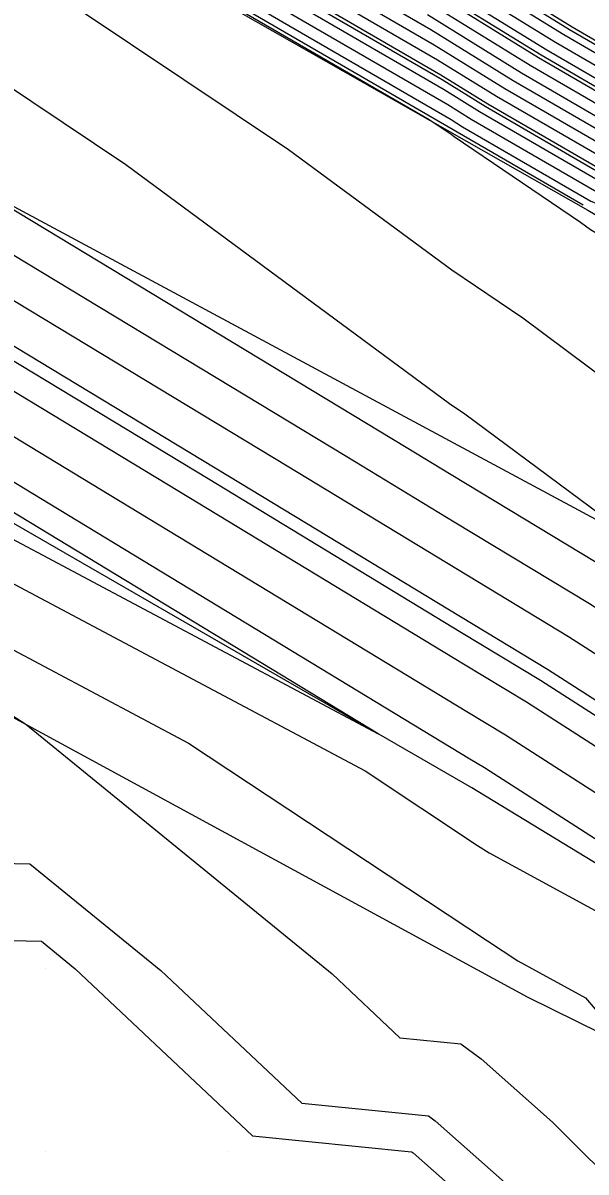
# Model space of a CAD drawing. Extents: x 2354170 to 2357230, y 866100 to 868290.
# Drawn here: x 2355118.7 to 2355149.5, y 867388.9 to 867451.5 of the extents above; entities that cross this region are included whole.
import ezdxf

# ---------------------------------------------------------------- set-up
doc = ezdxf.new("R2010")
doc.units = 0
for name, color, linetype in [('Default', 7, 'Continuous'), ('DTM Contours Major', 7, 'Continuous'), ('DTM Contours Minor', 7, 'Continuous'), ('Exist DTM QL2 LIDAR Elevation Point', 7, 'Continuous'), ('PH Exist DTM Breakline', 7, 'Continuous')]:
    doc.layers.add(name, color=color, linetype=linetype)

msp = doc.modelspace()

# ---------------------------------------------------------------- linework, layer by layer
at = {"layer": 'Default'}
for points in [[(2355206.008, 867399.059), (2355189.238, 867406.695), (2355183.856, 867411.301), (2355180.367, 867413.581), (2355176.811, 867415.677), (2355162.994, 867424.674), (2355150.813, 867431.854), (2355146.001, 867435.425), (2355142.145, 867438.036), (2355133.228, 867444.605), (2355116.039, 867456.096), (2355115.566, 867456.273), (2355108.587, 867458.998), (2355091.507, 867465.444), (2355074.831, 867472.029), (2355066.453, 867475.23), (2355056.492, 867482.561), (2355054.949, 867483.707), (2355041.295, 867493.758), (2355030.106, 867502.097), (2355027.412, 867502.954), (2355023.898, 867504.427), (2355002.064, 867511.013)], [(2355206.096, 867387.294), (2355185.909, 867398.139), (2355178.94, 867402.004), (2355174.728, 867404.556), (2355173.329, 867405.33), (2355154.767, 867416.578), (2355149.648, 867419.858), (2355142.273, 867424.313), (2355136.401, 867427.874), (2355115.792, 867440.318), (2355114.362, 867441.184), (2355096.389, 867450.283), (2355091.031, 867453.482), (2355087.865, 867455.371), (2355066.977, 867466.192), (2355056.212, 867473.168), (2355050.043, 867476.946), (2355048.239, 867478.051), (2355028.572, 867490.861), (2355022.85, 867493.658), (2355017.964, 867496.138), (2355001.26, 867504.616)], [(2355203.95, 867386.004), (2355186.849, 867395.191), (2355176.771, 867400.781), (2355173.32, 867402.872), (2355171.283, 867403.999), (2355156.186, 867413.147), (2355148.501, 867418.072), (2355142.442, 867421.732), (2355133.164, 867427.358), (2355116.033, 867437.702), (2355113.183, 867439.43), (2355098.181, 867447.024), (2355089.462, 867452.229), (2355084.311, 867455.304), (2355066.768, 867464.392), (2355057.726, 867470.251), (2355048.431, 867475.944), (2355045.713, 867477.609), (2355029.297, 867488.301), (2355019.493, 867493.093), (2355015.668, 867495.035), (2355002.591, 867501.672)], [(2355199.66, 867383.423), (2355188.73, 867389.295), (2355172.434, 867398.335), (2355170.503, 867399.504), (2355167.192, 867401.336), (2355159.025, 867406.285), (2355146.207, 867414.5), (2355142.78, 867416.57), (2355126.689, 867426.327), (2355116.516, 867432.47), (2355110.824, 867435.921), (2355101.765, 867440.506), (2355086.325, 867449.723), (2355077.203, 867455.169), (2355066.348, 867460.792), (2355060.754, 867464.417), (2355045.207, 867473.939), (2355040.661, 867476.724), (2355030.748, 867483.18), (2355012.78, 867491.964), (2355011.076, 867492.829)], [(2355189.67, 867386.347), (2355170.265, 867397.112), (2355169.095, 867397.82), (2355165.146, 867400.005), (2355160.445, 867402.854), (2355145.059, 867412.714), (2355142.949, 867413.989), (2355123.452, 867425.811), (2355116.757, 867429.854), (2355109.644, 867434.166), (2355103.557, 867437.248), (2355084.757, 867448.471), (2355073.649, 867455.101), (2355066.139, 867458.992), (2355062.268, 867461.5), (2355043.595, 867472.937), (2355038.135, 867476.281), (2355031.474, 867480.62), (2355009.423, 867491.399)], [(2355171.176, 867438.625), (2355169.953, 867439.437), (2355157.319, 867446.883), (2355157.268, 867446.918), (2355152.293, 867449.195), (2355148.703, 867451.273), (2355139.7, 867456.834), (2355128.641, 867463.236), (2355112.997, 867471.645), (2355112.756, 867471.778), (2355102.32, 867477.494), (2355097.303, 867480.188), (2355088.591, 867485.055), (2355084.016, 867487.561)], [(2355011.355, 867485.087), (2355022.248, 867475.786), (2355040.677, 867462.719), (2355042.494, 867461.078), (2355042.9, 867460.65), (2355043.286, 867460.521), (2355044.376, 867459.604), (2355045.15, 867458.816), (2355066.333, 867443.989), (2355068.736, 867442.505), (2355070.396, 867442.401), (2355077.964, 867437.351), (2355080.037, 867435.225), (2355082.594, 867434.338), (2355094.134, 867429.811), (2355105.377, 867424.03), (2355107.346, 867422.985), (2355117.673, 867417.65), (2355127.775, 867412.283), (2355144.078, 867401.508), (2355145.731, 867400.416), (2355149.423, 867398.409), (2355151.647, 867395.803), (2355161.45, 867386.039)], [(2355191.614, 867423.483), (2355190.649, 867424.049), (2355186.174, 867426.303), (2355180.236, 867429.803), (2355171.523, 867435.586), (2355155.08, 867445.277), (2355155.044, 867445.302), (2355151.503, 867446.923), (2355146.864, 867449.607), (2355140.437, 867453.577), (2355125.175, 867462.412), (2355113.888, 867468.48), (2355113.541, 867468.67), (2355105.002, 867473.348)], [(2355101.926, 867471.016), (2355114.718, 867464.009), (2355115.223, 867463.732), (2355119.977, 867461.176), (2355141.542, 867448.692), (2355144.105, 867447.109), (2355150.318, 867443.514), (2355151.707, 867442.878), (2355151.721, 867442.868), (2355173.879, 867429.809), (2355177.296, 867427.541), (2355184.815, 867423.109), (2355186.57, 867422.225), (2355188.531, 867421.074)], [(2355120.844, 867461.382), (2355141.358, 867449.506), (2355144.565, 867447.525), (2355150.516, 867444.082), (2355152.263, 867443.282), (2355152.281, 867443.27), (2355173.486, 867430.772), (2355177.786, 867427.918), (2355185.042, 867423.641), (2355187.25, 867422.529), (2355202.242, 867413.73)], [(2355121.71, 867461.588), (2355141.174, 867450.32), (2355145.025, 867447.941), (2355150.713, 867444.65), (2355152.819, 867443.686), (2355152.841, 867443.671), (2355173.094, 867431.735), (2355178.276, 867428.295), (2355185.268, 867424.174), (2355187.93, 867422.833), (2355202.399, 867414.341)], [(2355117.378, 867460.558), (2355142.095, 867446.249), (2355142.726, 867445.859), (2355149.726, 867441.809), (2355150.038, 867441.666), (2355150.042, 867441.664), (2355175.056, 867426.921), (2355175.826, 867426.41), (2355184.136, 867421.512), (2355184.531, 867421.313), (2355201.615, 867411.286)], [(2355118.245, 867460.764), (2355141.911, 867447.063), (2355143.186, 867446.276), (2355149.923, 867442.377), (2355150.595, 867442.07), (2355150.601, 867442.065), (2355174.664, 867427.883), (2355176.316, 867426.787), (2355184.362, 867422.044), (2355185.211, 867421.617), (2355201.772, 867411.897)], [(2355119.111, 867460.97), (2355141.726, 867447.877), (2355143.645, 867446.692), (2355150.121, 867442.946), (2355151.151, 867442.474), (2355151.161, 867442.467), (2355174.271, 867428.846), (2355176.806, 867427.164), (2355184.589, 867422.577), (2355185.891, 867421.921), (2355201.929, 867412.508)], [(2355053.159, 867458.209), (2355069.077, 867447.905), (2355073.8, 867445.227), (2355080.38, 867440.9), (2355087.474, 867436.895), (2355106.28, 867427.224), (2355112.476, 867423.938), (2355117.438, 867421.374), (2355137.405, 867410.766), (2355143.543, 867406.709), (2355144.165, 867406.298), (2355158.966, 867398.254), (2355165.456, 867390.645), (2355166.394, 867389.601), (2355167.828, 867388.006)], [(2355193.792, 867398.789), (2355184.028, 867404.035), (2355183.278, 867404.451), (2355177.545, 867407.923), (2355177.42, 867407.992), (2355152.665, 867422.993), (2355151.999, 867423.427), (2355151.93, 867423.467), (2355142.851, 867430.204), (2355142.017, 867430.768), (2355124.361, 867443.775), (2355115.793, 867449.502), (2355115.558, 867449.59), (2355097.876, 867456.495)], [(2355218.23, 867406.044), (2355207.315, 867412.052), (2355202.882, 867414.753), (2355202.556, 867414.952), (2355188.61, 867423.137), (2355185.495, 867424.706), (2355178.766, 867428.672), (2355172.701, 867432.697), (2355153.401, 867444.073), (2355153.375, 867444.09), (2355150.911, 867445.218), (2355145.484, 867448.358), (2355140.989, 867451.134), (2355131.883, 867456.406)], [(2355203.497, 867418.618), (2355192.688, 867424.961), (2355186.854, 867427.9), (2355181.707, 867430.934), (2355170.346, 867438.474), (2355156.759, 867446.482), (2355156.712, 867446.514), (2355152.095, 867448.627), (2355148.243, 867450.856), (2355139.884, 867456.019)], [(2355190.611, 867383.399), (2355168.096, 867395.889), (2355167.686, 867396.137), (2355163.1, 867398.674), (2355161.864, 867399.423), (2355143.912, 867410.928), (2355143.118, 867411.408), (2355120.215, 867425.295), (2355116.998, 867427.238), (2355108.465, 867432.412), (2355105.349, 867433.989), (2355083.188, 867447.218), (2355070.096, 867455.034)], [(2355210.483, 867402.563), (2355203.43, 867406.065), (2355196.405, 867409.263), (2355183.929, 867419.941), (2355183.533, 867420.2), (2355175.559, 867424.9), (2355173.99, 867425.921), (2355149.697, 867440.24), (2355149.15, 867440.645), (2355142.273, 867445.304), (2355142.096, 867445.435), (2355140.907, 867446.229), (2355125.721, 867455.021)], [(2355203.34, 867418.007), (2355192.009, 867424.657), (2355186.627, 867427.367), (2355181.216, 867430.557), (2355170.738, 867437.511), (2355156.2, 867446.08), (2355156.156, 867446.11), (2355151.898, 867448.059), (2355147.783, 867450.44), (2355140.068, 867455.205)], [(2355042.104, 867454.659), (2355047.668, 867448.996), (2355057.788, 867441.914), (2355065.136, 867437.374), (2355070.213, 867437.057), (2355074.515, 867434.186), (2355080.009, 867428.554), (2355086.785, 867426.204), (2355098.776, 867421.5), (2355103.407, 867418.649), (2355117.357, 867414.21), (2355117.908, 867413.926), (2355118.144, 867413.8), (2355118.895, 867413.304), (2355135.604, 867399.703), (2355139.304, 867396.22), (2355142.633, 867395.888), (2355143.737, 867395.078), (2355147.629, 867391.635), (2355156.078, 867383.219)], [(2355167.675, 867403.615), (2355157.606, 867409.716), (2355147.354, 867416.286), (2355142.611, 867419.151), (2355129.927, 867426.843), (2355116.274, 867435.086), (2355112.003, 867437.675), (2355099.973, 867443.765), (2355087.894, 867450.976), (2355081.728, 867454.657)], [(2355203.183, 867417.396), (2355191.329, 867424.353), (2355186.401, 867426.835), (2355180.726, 867430.18), (2355171.131, 867436.549), (2355155.64, 867445.679), (2355155.6, 867445.706), (2355151.701, 867447.491), (2355147.323, 867450.023), (2355140.252, 867454.391)], [(2355181.84, 867402.822), (2355181.109, 867403.228), (2355176.136, 867406.24), (2355175.375, 867406.661), (2355153.348, 867420.009), (2355150.796, 867421.644), (2355142.104, 867426.894), (2355139.638, 867428.39), (2355115.551, 867442.934), (2355115.542, 867442.939), (2355095.461, 867453.104)], [(2355202.87, 867416.174), (2355189.969, 867423.745), (2355185.948, 867425.771), (2355179.746, 867429.426), (2355171.916, 867434.623), (2355154.52, 867444.876), (2355154.488, 867444.898), (2355151.306, 867446.355), (2355146.404, 867449.191), (2355140.621, 867452.763)], [(2355202.713, 867415.563), (2355189.29, 867423.441), (2355185.721, 867425.238), (2355179.256, 867429.049), (2355172.309, 867433.66), (2355153.96, 867444.474), (2355153.931, 867444.494), (2355151.108, 867445.786), (2355145.944, 867448.774), (2355140.805, 867451.948)], [(2355115.557, 867401.578), (2355119.754, 867401.484), (2355121.599, 867399.983), (2355131.271, 867390.878), (2355139.933, 867390.015), (2355139.951, 867389.993), (2355139.973, 867389.991), (2355140.02, 867389.968), (2355149.691, 867381.411), (2355150.707, 867380.4), (2355160.315, 867380.479), (2355169.971, 867370.026), (2355169.984, 867370.016), (2355181.071, 867361.158), (2355181.642, 867360.685), (2355190.263, 867350.695), (2355195.258, 867350.424)]]:
    msp.add_lwpolyline(points, dxfattribs=at)
at = {"layer": 'DTM Contours Major'}
for points in [[(2355184.473, 867429.747), (2355182.033, 867431.185), (2355170.084, 867439.116), (2355157.133, 867446.75), (2355157.083, 867446.783), (2355152.227, 867449.006), (2355148.549, 867451.134), (2355139.761, 867456.562), (2355128.352, 867463.168), (2355113.071, 867471.382), (2355112.821, 867471.519), (2355102.005, 867477.444), (2355097.896, 867479.65)], [(2355181.84, 867402.822), (2355181.109, 867403.228), (2355176.136, 867406.24), (2355175.375, 867406.661), (2355153.348, 867420.009), (2355150.796, 867421.644), (2355142.104, 867426.894), (2355139.638, 867428.39), (2355115.551, 867442.934), (2355115.542, 867442.939), (2355095.461, 867453.104)]]:
    msp.add_lwpolyline(points, dxfattribs=at)
at = {"layer": 'DTM Contours Minor'}
for points in [[(2354971.832, 867530.042), (2354980.053, 867524.895), (2354992.242, 867523.274), (2354998.573, 867522.062), (2355012.182, 867516.981), (2355025.554, 867510.143), (2355031.502, 867507.101), (2355031.873, 867506.905), (2355032.146, 867506.76), (2355041.126, 867501.85), (2355052.757, 867493.182), (2355057.188, 867489.919), (2355060.735, 867487.284), (2355064.563, 867484.467), (2355088.693, 867475.249), (2355089.586, 867474.897), (2355092.08, 867473.956), (2355115.438, 867461.16), (2355116.039, 867460.83), (2355116.801, 867460.421), (2355142.218, 867445.706), (2355142.419, 867445.582), (2355149.295, 867441.604)], [(2355183.506, 867425.878), (2355178.766, 867428.672), (2355172.701, 867432.697), (2355153.401, 867444.073), (2355153.375, 867444.09), (2355150.911, 867445.218), (2355145.484, 867448.358), (2355140.989, 867451.134), (2355122.576, 867461.794), (2355114.555, 867466.106), (2355114.13, 867466.339), (2355095.706, 867476.432), (2355093.273, 867477.738), (2355089.048, 867480.099), (2355070.453, 867490.283), (2355062.599, 867494.555), (2355059.194, 867496.416), (2355057.59, 867497.289), (2355041.117, 867506.297), (2355035.697, 867509.181), (2355028.337, 867513.069), (2355025.14, 867514.703), (2355010.629, 867522.123), (2355008.889, 867523.245)], [(2355234.342, 867399.179), (2355230.639, 867401.272), (2355227.572, 867403.078), (2355210.363, 867412.55), (2355203.577, 867416.685), (2355203.079, 867416.988), (2355190.876, 867424.151), (2355186.25, 867426.48), (2355180.4, 867429.928), (2355171.393, 867435.907), (2355155.267, 867445.411), (2355155.229, 867445.437), (2355151.569, 867447.112), (2355147.017, 867449.746), (2355140.375, 867453.848), (2355125.464, 867462.481), (2355113.813, 867468.744), (2355113.476, 867468.929), (2355098.855, 867476.938), (2355095.192, 867478.905), (2355088.83, 867482.459), (2355074.492, 867490.312), (2355062.15, 867497.024), (2355060.506, 867497.923)], [(2355197.941, 867385.975), (2355188.103, 867391.26), (2355173.88, 867399.15), (2355171.442, 867400.627), (2355168.555, 867402.224), (2355158.079, 867408.572), (2355146.972, 867415.691), (2355142.667, 867418.291), (2355128.848, 867426.671), (2355116.355, 867434.214), (2355111.61, 867437.09), (2355100.57, 867442.679), (2355087.371, 867450.559), (2355079.573, 867455.214), (2355066.488, 867461.992), (2355059.745, 867466.362), (2355046.281, 867474.608), (2355042.345, 867477.019), (2355030.265, 867484.887), (2355025.573, 867487.181)], [(2355083.859, 867480.7), (2355089.265, 867477.738), (2355091.354, 867476.572), (2355092.556, 867475.926), (2355114.784, 867463.75), (2355115.297, 867463.468), (2355119.689, 867461.108), (2355141.603, 867448.42), (2355143.952, 867446.97), (2355150.252, 867443.324), (2355151.521, 867442.744), (2355151.534, 867442.735), (2355174.009, 867429.488), (2355177.133, 867427.415), (2355184.74, 867422.931), (2355186.344, 867422.124), (2355202.033, 867412.915)], [(2355067.253, 867451.674), (2355078.097, 867445.525), (2355080.933, 867443.66), (2355100.036, 867432.874), (2355106.883, 867429.353), (2355115.896, 867424.573), (2355117.282, 867423.857), (2355138.126, 867412.782), (2355118.057, 867424.952), (2355117.159, 867425.494), (2355107.678, 867431.242), (2355106.544, 867431.816), (2355082.143, 867446.383), (2355067.726, 867454.988), (2355065.789, 867455.992), (2355064.791, 867456.639), (2355040.908, 867471.267), (2355036.07, 867474.229)], [(2355011.222, 867471.873), (2355014.706, 867470.172), (2355018.579, 867468.694), (2355027.779, 867460.384), (2355034.268, 867453.55), (2355040.437, 867451.491), (2355040.59, 867451.363), (2355049.347, 867442.45), (2355052.09, 867440.53), (2355062.735, 867433.954), (2355070.091, 867433.494), (2355072.216, 867432.075), (2355079.99, 867424.106), (2355089.578, 867420.781), (2355091.061, 867420.199), (2355101.474, 867413.79), (2355107.978, 867411.72), (2355113.315, 867405.833), (2355119.125, 867405.703), (2355126.267, 867399.889), (2355133.949, 867392.659), (2355140.858, 867391.97), (2355141.226, 867391.701), (2355149.004, 867384.819)]]:
    msp.add_lwpolyline(points, dxfattribs=at)
at = {"layer": 'Exist DTM QL2 LIDAR Elevation Point'}
for p, q in [((2355119.973, 867400.015), (2355119.973, 867400.015)), ((2355119.973, 867390.015), (2355119.973, 867390.015)), ((2355129.973, 867390.015), (2355129.973, 867390.015)), ((2355139.973, 867390.015), (2355139.973, 867390.015))]:
    msp.add_line(p, q, dxfattribs=at)
at = {"layer": 'PH Exist DTM Breakline'}
for points in [[(2354998.987, 867523.883), (2355031.67, 867506.785), (2355063.384, 867490.232), (2355116.195, 867460.277), (2355149.553, 867441.314), (2355183.938, 867421.048), (2355201.572, 867411.115), (2355224.818, 867398.158), (2355251.509, 867383.227), (2355269.376, 867369.298), (2355287.251, 867347.908), (2355294.287, 867327.619), (2355296.523, 867319.456), (2355299.911, 867295.631), (2355302.764, 867267.241), (2355304.13, 867236.824), (2355305.048, 867209.593), (2355306.062, 867178.614), (2355306.867, 867134.639), (2355307.678, 867102.256), (2355309.303, 867062.926), (2355310.069, 867028.808), (2355310.233, 866999.689)], [(2354996.831, 867514.414), (2355027.555, 867494.45), (2355067.458, 867470.316), (2355115.549, 867442.95), (2355151.936, 867423.42), (2355183.801, 867404.746), (2355224.702, 867380.361), (2355253.602, 867357.834), (2355263.9, 867342.784), (2355274.845, 867316.014), (2355275.719, 867309.171), (2355280.403, 867284.339)], [(2355212.697, 867365.916), (2355192.061, 867378.852), (2355162.37, 867398.199), (2355143.22, 867409.85), (2355107.228, 867430.572), (2355065.668, 867454.949), (2355032.96, 867475.375), (2354991.364, 867500.884)], [(2354985.838, 867493.756), (2355017.41, 867475.972), (2355044.743, 867460.403), (2355080.054, 867439.27), (2355117.914, 867413.837), (2355146.252, 867398.461), (2355166.298, 867388.584), (2355197.167, 867366.916)]]:
    msp.add_lwpolyline(points, dxfattribs=at)

doc.saveas('drawing.dxf')
